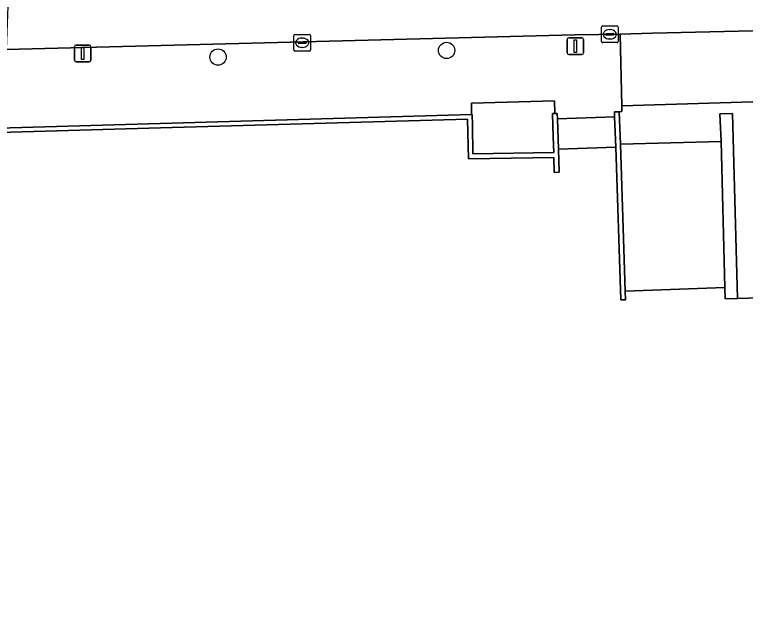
# Model space of a CAD drawing. Extents: x 160806 to 161707, y 383696 to 384148.
# Drawn here: x 161287.17 to 161330.97, y 384077.58 to 384113.75 of the extents above; entities that cross this region are included whole.
import ezdxf

# ---------------------------------------------------------------- set-up
doc = ezdxf.new("R2010")
doc.units = 0
for name, color, linetype in [('IMGEO_Boom', 7, 'Continuous'), ('IMGEO_Erf', 7, 'Continuous'), ('IMGEO_Groenvoorziening', 7, 'Continuous'), ('IMGEO_Kolk', 7, 'Continuous'), ('IMGEO_Lichtmast', 7, 'Continuous'), ('IMGEO_Muur', 7, 'Continuous'), ('IMGEO_Rijbaan_lokaal_gesloten', 7, 'Continuous'), ('IMGEO_Rijbaan_lokaal_open', 7, 'Continuous'), ('IMGEO_Voetpad_op_trap', 7, 'Continuous'), ('IMGEO_Voetpad_open', 7, 'Continuous')]:
    doc.layers.add(name, color=color, linetype=linetype)

msp = doc.modelspace()

# ---------------------------------------------------------------- linework, layer by layer
at = {"layer": 'IMGEO_Boom'}
for centre in [(161313.067, 384111.608), (161299.362, 384111.209)]:
    msp.add_circle(centre, 0.489, dxfattribs=at)
at = {"layer": 'IMGEO_Erf'}
msp.add_lwpolyline([(161340.303, 384097.037), (161330.498, 384096.753), (161329.758, 384096.721), (161329.741, 384097.394), (161323.768, 384097.181), (161323.785, 384096.665), (161323.508, 384096.659), (161323.2, 384105.805), (161319.764, 384105.687), (161319.809, 384104.308), (161319.521, 384104.3), (161319.497, 384105.191), (161314.37, 384105.121), (161314.326, 384107.483), (161295.914, 384106.963), (161282.089, 384106.577), (161262.847, 384106.099), (161262.939, 384102.188), (161260.595, 384102.133), (161260.585, 384102.422), (161258.847, 384102.418), (161257.08, 384077.576)], dxfattribs=at)
at = {"layer": 'IMGEO_Groenvoorziening'}
msp.add_lwpolyline([(161319.406, 384107.821), (161319.553, 384107.829), (161319.525, 384108.597), (161314.552, 384108.442), (161314.549, 384107.768), (161314.604, 384107.77), (161314.616, 384107.134), (161314.642, 384105.403), (161319.484, 384105.502), (161319.45, 384106.435)], close=True, dxfattribs=at)
at = {"layer": 'IMGEO_Kolk'}
for p, q in [((161322.347, 384112.148), (161322.347, 384113)), ((161322.422, 384113.074), (161323.274, 384113.074)), ((161322.835, 384112.854), (161322.86, 384112.854)), ((161323.348, 384113), (161323.348, 384112.148)), ((161303.906, 384111.645), (161303.906, 384112.497)), ((161303.981, 384112.571), (161304.833, 384112.571)), ((161304.394, 384112.351), (161304.419, 384112.351)), ((161304.907, 384112.497), (161304.907, 384111.645)), ((161322.606, 384112.568), (161322.606, 384112.58)), ((161323.044, 384112.531), (161322.646, 384112.531)), ((161322.649, 384112.617), (161323.047, 384112.617)), ((161322.858, 384112.294), (161322.833, 384112.294)), ((161323.09, 384112.58), (161323.09, 384112.568)), ((161304.165, 384112.065), (161304.165, 384112.077)), ((161304.603, 384112.028), (161304.205, 384112.028)), ((161304.208, 384112.114), (161304.606, 384112.114)), ((161304.649, 384112.077), (161304.649, 384112.065)), ((161323.274, 384112.074), (161322.422, 384112.074)), ((161304.833, 384111.571), (161303.981, 384111.571)), ((161304.417, 384111.791), (161304.392, 384111.791))]:
    msp.add_line(p, q, dxfattribs=at)
for points in [[(161322.347, 384112.148), (161322.347, 384113)], [(161322.422, 384113.074), (161323.274, 384113.074)], [(161323.348, 384113), (161323.348, 384112.148)], [(161303.906, 384111.645), (161303.906, 384112.497)], [(161303.981, 384112.571), (161304.833, 384112.571)], [(161304.907, 384112.497), (161304.907, 384111.645)], [(161323.274, 384112.074), (161322.422, 384112.074)], [(161304.833, 384111.571), (161303.981, 384111.571)]]:
    msp.add_lwpolyline(points, dxfattribs=at)
for centre, radius, start, end in [((161322.424, 384112.998), 0.0765, 91.552, 178.448), ((161322.424, 384112.998), 0.0765, 91.552, 178.448), ((161323.272, 384112.998), 0.0765, 1.552, 88.448), ((161323.272, 384112.998), 0.0765, 1.552, 88.448), ((161303.983, 384112.495), 0.0765, 91.552, 178.448), ((161303.983, 384112.495), 0.0765, 91.552, 178.448), ((161304.831, 384112.495), 0.0765, 1.552, 88.448), ((161304.831, 384112.495), 0.0765, 1.552, 88.448), ((161322.646, 384112.577), 0.0403, 85.8775, 175.7526), ((161322.643, 384112.567), 0.0366, 178.938, 274.7102), ((161323.047, 384112.574), 0.043, 264.8664, 352.4533), ((161323.051, 384112.579), 0.0386, 1.7309, 96.639), ((161304.205, 384112.074), 0.0403, 85.8775, 175.7526), ((161304.202, 384112.064), 0.0366, 178.938, 274.7102), ((161304.606, 384112.071), 0.043, 264.8664, 352.4533), ((161304.61, 384112.076), 0.0386, 1.7309, 96.639), ((161322.424, 384112.15), 0.0765, 181.552, 268.448), ((161322.424, 384112.15), 0.0765, 181.552, 268.448), ((161323.272, 384112.15), 0.0765, 271.552, 358.448), ((161323.272, 384112.15), 0.0765, 271.552, 358.448), ((161303.983, 384111.647), 0.0765, 181.552, 268.448), ((161303.983, 384111.647), 0.0765, 181.552, 268.448), ((161304.831, 384111.647), 0.0765, 271.552, 358.448), ((161304.831, 384111.647), 0.0765, 271.552, 358.448)]:
    msp.add_arc(centre, radius, start, end, dxfattribs=at)
for centre, major_axis, ratio, start_param, end_param in [((161322.834, 384112.574), (-0.387, 0.002), 0.722429, 4.712389, 7.853982), ((161322.859, 384112.574), (-0.39, 0.002), 0.717154, 1.570796, 4.712389), ((161304.393, 384112.071), (-0.387, 0.002), 0.722429, 4.712389, 7.853982), ((161304.418, 384112.071), (-0.39, 0.002), 0.717154, 1.570796, 4.712389)]:
    msp.add_ellipse(centre, major_axis=major_axis, ratio=ratio, start_param=start_param, end_param=end_param, dxfattribs=at)
at = {"layer": 'IMGEO_Lichtmast'}
for p, q in [((161320.388, 384112.365), (161321.178, 384112.365)), ((161321.178, 384112.365), (161320.388, 384112.365)), ((161290.851, 384111.932), (161291.641, 384111.932)), ((161291.641, 384111.932), (161290.851, 384111.932)), ((161320.288, 384111.465), (161320.288, 384112.265)), ((161320.288, 384112.265), (161320.288, 384111.465)), ((161321.278, 384112.265), (161321.278, 384111.465)), ((161321.278, 384111.465), (161321.278, 384112.265)), ((161290.751, 384111.032), (161290.751, 384111.832)), ((161290.751, 384111.832), (161290.751, 384111.032)), ((161291.741, 384111.832), (161291.741, 384111.032)), ((161291.741, 384111.032), (161291.741, 384111.832)), ((161321.178, 384111.365), (161320.388, 384111.365)), ((161320.388, 384111.365), (161321.178, 384111.365)), ((161291.641, 384110.932), (161290.851, 384110.932)), ((161290.851, 384110.932), (161291.641, 384110.932))]:
    msp.add_line(p, q, dxfattribs=at)
for points in [[(161320.708, 384112.24), (161320.858, 384112.24), (161320.858, 384111.49), (161320.708, 384111.49), (161320.708, 384112.24)], [(161291.171, 384111.807), (161291.321, 384111.807), (161291.321, 384111.057), (161291.171, 384111.057), (161291.171, 384111.807)]]:
    msp.add_lwpolyline(points, dxfattribs=at)
for centre, start, end in [((161320.388, 384112.265), 90, 180), ((161320.388, 384112.265), 90, 180), ((161321.178, 384112.265), 0, 90), ((161321.178, 384112.265), 360, 90), ((161290.851, 384111.832), 90, 180), ((161290.851, 384111.832), 90, 180), ((161291.641, 384111.832), 0, 90), ((161291.641, 384111.832), 360, 90), ((161320.388, 384111.465), 180, 270), ((161320.388, 384111.465), 180, 270), ((161321.178, 384111.465), 270, 0), ((161321.178, 384111.465), 270, 0), ((161290.851, 384111.032), 180, 270), ((161290.851, 384111.032), 180, 270), ((161291.641, 384111.032), 270, 0), ((161291.641, 384111.032), 270, 0)]:
    msp.add_arc(centre, 0.1, start, end, dxfattribs=at)
at = {"layer": 'IMGEO_Muur'}
for points in [[(161323.48, 384106.001), (161323.417, 384107.937), (161323.131, 384107.924), (161323.132, 384107.873), (161323.138, 384107.633), (161323.2, 384105.805), (161323.508, 384096.659), (161323.785, 384096.665), (161323.768, 384097.181)], [(161329.446, 384107.8), (161329.513, 384106.159), (161329.741, 384097.394), (161329.758, 384096.721), (161330.498, 384096.753), (161330.196, 384107.82)]]:
    msp.add_lwpolyline(points, close=True, dxfattribs=at)
msp.add_lwpolyline([(161282.089, 384106.577), (161295.914, 384106.963), (161314.326, 384107.483), (161314.37, 384105.121), (161319.497, 384105.191), (161319.521, 384104.3), (161319.809, 384104.308), (161319.764, 384105.687), (161319.703, 384107.501), (161319.685, 384107.837), (161319.553, 384107.829), (161319.406, 384107.821), (161319.45, 384106.435), (161319.484, 384105.502), (161314.642, 384105.403), (161314.616, 384107.134), (161314.604, 384107.77), (161314.549, 384107.768), (161313.182, 384107.728), (161282.045, 384106.835)], dxfattribs=at)
at = {"layer": 'IMGEO_Rijbaan_lokaal_gesloten'}
msp.add_lwpolyline([(161286.829, 384115.858), (161286.809, 384115.322), (161286.671, 384111.658), (161320.761, 384112.539), (161322.18, 384112.562), (161323.478, 384112.593), (161325.397, 384112.64), (161337.406, 384112.917), (161339.944, 384112.961), (161349.937, 384113.134), (161360.425, 384113.454), (161372.09, 384113.647), (161383.418, 384113.963), (161394.707, 384114.341), (161402.739, 384114.468), (161412.541, 384114.668), (161420.828, 384114.943), (161428.175, 384115.173), (161429.374, 384115.2), (161429.79, 384115.242), (161431.294, 384115.336), (161439.917, 384115.574), (161446.149, 384115.774)], dxfattribs=at)
msp.add_lwpolyline([(161329.513, 384106.159), (161323.48, 384106.001), (161323.768, 384097.181), (161329.741, 384097.394)], close=True, dxfattribs=at)
at = {"layer": 'IMGEO_Rijbaan_lokaal_open'}
msp.add_lwpolyline([(161339.945, 384108.536), (161339.937, 384108.782), (161323.571, 384108.291), (161323.578, 384107.946), (161323.417, 384107.937), (161323.48, 384106.001), (161329.513, 384106.159), (161329.446, 384107.8), (161330.196, 384107.82), (161330.498, 384096.753), (161340.303, 384097.037)], close=True, dxfattribs=at)
at = {"layer": 'IMGEO_Voetpad_op_trap'}
msp.add_lwpolyline([(161323.138, 384107.633), (161319.703, 384107.501), (161319.764, 384105.687), (161323.2, 384105.805)], close=True, dxfattribs=at)
at = {"layer": 'IMGEO_Voetpad_open'}
msp.add_lwpolyline([(161339.944, 384112.961), (161337.406, 384112.917), (161325.397, 384112.64), (161323.478, 384112.593), (161323.571, 384108.291), (161339.937, 384108.782), (161339.937, 384108.977)], close=True, dxfattribs=at)
for points in [[(161259.065, 384110.695), (161258.847, 384102.418), (161260.585, 384102.422), (161262.672, 384102.459), (161262.558, 384106.352), (161282.045, 384106.835), (161313.182, 384107.728), (161314.549, 384107.768), (161314.552, 384108.442), (161319.525, 384108.597), (161319.553, 384107.829), (161319.685, 384107.837), (161319.703, 384107.501), (161323.138, 384107.633), (161323.132, 384107.873), (161323.131, 384107.924), (161323.417, 384107.937), (161323.578, 384107.946), (161323.571, 384108.291), (161323.478, 384112.593)], [(161323.478, 384112.593), (161322.18, 384112.562), (161320.761, 384112.539), (161286.671, 384111.658), (161286.13, 384111.645), (161271.848, 384111.268), (161261.771, 384111.097), (161260.539, 384111.068)]]:
    msp.add_lwpolyline(points, dxfattribs=at)

doc.saveas('drawing.dxf')
